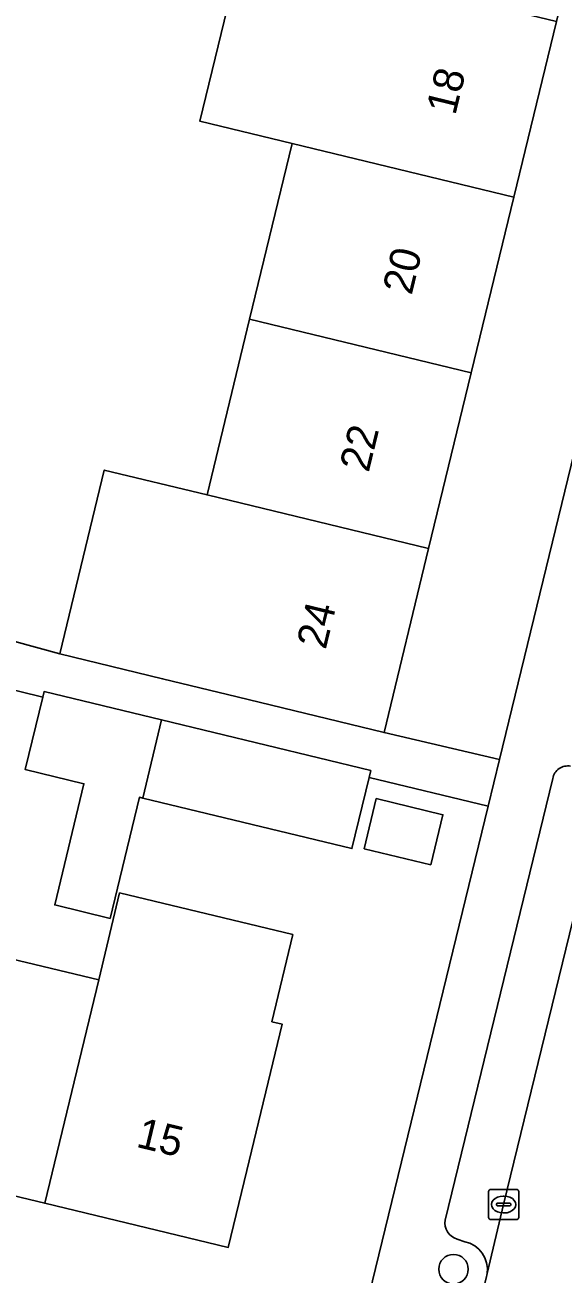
# Model space of a CAD drawing. Extents: x 162803 to 163818, y 381639 to 382475.
# Drawn here: x 163658.83 to 163676.64, y 382085.64 to 382126.97 of the extents above; entities that cross this region are included whole.
import ezdxf

# ---------------------------------------------------------------- set-up
doc = ezdxf.new("R2010")
doc.units = 0
for name, color, linetype in [('IMGEO_Boom', 7, 'Continuous'), ('IMGEO_Erf', 7, 'Continuous'), ('IMGEO_Kolk', 7, 'Continuous'), ('IMGEO_Pand', 7, 'Continuous'), ('IMGEO_Pand_nummerreeks', 7, 'Continuous'), ('IMGEO_Parkeervlak_open', 7, 'Continuous'), ('IMGEO_Rijbaan_lokaal_open', 7, 'Continuous'), ('IMGEO_Voetpad_open', 7, 'Continuous')]:
    doc.layers.add(name, color=color, linetype=linetype)

msp = doc.modelspace()

# ---------------------------------------------------------------- linework, layer by layer
at = {"layer": 'IMGEO_Boom'}
msp.add_circle((163673.018, 382085.798), 0.489, dxfattribs=at)
at = {"layer": 'IMGEO_Erf'}
for points in [[(163691.009, 382173.143), (163690.663, 382173.222), (163687.789, 382173.896), (163686.309, 382167.799), (163684.89, 382161.953), (163683.476, 382156.125), (163682.062, 382150.298), (163680.657, 382144.51), (163679.247, 382138.702), (163677.838, 382132.893), (163676.428, 382127.085), (163675.016, 382121.268), (163673.606, 382115.459), (163672.195, 382109.642), (163670.717, 382103.554), (163674.535, 382102.663), (163691.539, 382172.477)], [(163653.333, 382107.977), (163659.983, 382106.159), (163661.455, 382112.242), (163664.862, 382111.417), (163666.27, 382117.235), (163667.676, 382123.044), (163664.622, 382123.783), (163666.031, 382129.6)], [(163639.525, 382088.708), (163659.226, 382083.946), (163668.436, 382081.708), (163669.376, 382081.48), (163674.16, 382101.123), (163670.224, 382102.065), (163669.656, 382099.715), (163662.731, 382101.39), (163662.623, 382101.416), (163661.652, 382097.407), (163659.816, 382097.851), (163660.786, 382101.861), (163658.842, 382102.331), (163659.42, 382104.721), (163655.601, 382105.659)]]:
    msp.add_lwpolyline(points, dxfattribs=at)
for points in [[(163670.059, 382099.713), (163670.459, 382101.368), (163672.666, 382100.834), (163672.266, 382099.179)], [(163655.418, 382096.777), (163661.273, 382095.368), (163661.966, 382098.25), (163667.698, 382096.872), (163667.005, 382093.989), (163667.341, 382093.908), (163666.176, 382089.067), (163665.563, 382086.519), (163659.485, 382087.981), (163653.63, 382089.389), (163647.785, 382090.795), (163641.896, 382092.212), (163643.674, 382099.602), (163649.573, 382098.183)]]:
    msp.add_lwpolyline(points, close=True, dxfattribs=at)
at = {"layer": 'IMGEO_Kolk'}
for p, q in [((163674.177, 382087.513), (163674.177, 382088.365)), ((163674.252, 382088.439), (163675.104, 382088.439)), ((163674.665, 382088.219), (163674.69, 382088.219)), ((163675.178, 382088.365), (163675.178, 382087.513)), ((163674.436, 382087.933), (163674.436, 382087.945)), ((163674.874, 382087.896), (163674.476, 382087.896)), ((163674.479, 382087.982), (163674.877, 382087.982)), ((163674.688, 382087.659), (163674.663, 382087.659)), ((163674.92, 382087.945), (163674.92, 382087.933)), ((163675.104, 382087.439), (163674.252, 382087.439))]:
    msp.add_line(p, q, dxfattribs=at)
for points in [[(163674.177, 382087.513), (163674.177, 382088.365)], [(163674.252, 382088.439), (163675.104, 382088.439)], [(163675.178, 382088.365), (163675.178, 382087.513)], [(163675.104, 382087.439), (163674.252, 382087.439)]]:
    msp.add_lwpolyline(points, dxfattribs=at)
for centre, radius, start, end in [((163674.254, 382088.363), 0.0765, 91.552, 178.448), ((163674.254, 382088.363), 0.0765, 91.552, 178.448), ((163675.102, 382088.363), 0.0765, 1.552, 88.448), ((163675.102, 382088.363), 0.0765, 1.552, 88.448), ((163674.476, 382087.942), 0.0403, 85.8775, 175.7526), ((163674.473, 382087.932), 0.0366, 178.938, 274.7102), ((163674.877, 382087.939), 0.043, 264.8664, 352.4533), ((163674.881, 382087.944), 0.0386, 1.7309, 96.639), ((163674.254, 382087.515), 0.0765, 181.552, 268.448), ((163674.254, 382087.515), 0.0765, 181.552, 268.448), ((163675.102, 382087.515), 0.0765, 271.552, 358.448), ((163675.102, 382087.515), 0.0765, 271.552, 358.448)]:
    msp.add_arc(centre, radius, start, end, dxfattribs=at)
for centre, major_axis, ratio, start_param, end_param in [((163674.664, 382087.939), (-0.387, 0.002), 0.722429, 4.712389, 7.853982), ((163674.689, 382087.939), (-0.39, 0.002), 0.717154, 1.570796, 4.712389)]:
    msp.add_ellipse(centre, major_axis=major_axis, ratio=ratio, start_param=start_param, end_param=end_param, dxfattribs=at)
at = {"layer": 'IMGEO_Pand'}
for points in [[(163675.016, 382121.268), (163676.428, 382127.085), (163669.083, 382128.862), (163666.031, 382129.6), (163664.622, 382123.783), (163667.676, 382123.044)], [(163673.606, 382115.459), (163675.016, 382121.268), (163667.676, 382123.044), (163666.27, 382117.235)], [(163664.862, 382111.417), (163672.195, 382109.642), (163673.606, 382115.459), (163666.27, 382117.235)], [(163672.195, 382109.642), (163664.862, 382111.417), (163661.455, 382112.242), (163659.983, 382106.159), (163663.39, 382105.333), (163665.859, 382104.734), (163670.717, 382103.554)], [(163663.355, 382103.971), (163659.466, 382104.912), (163659.42, 382104.721), (163658.842, 382102.331), (163660.786, 382101.861), (163659.816, 382097.851), (163661.652, 382097.407), (163662.623, 382101.416), (163662.731, 382101.39)], [(163670.224, 382102.065), (163670.28, 382102.296), (163663.355, 382103.971), (163662.731, 382101.39), (163669.656, 382099.715)], [(163670.059, 382099.713), (163672.266, 382099.179), (163672.666, 382100.834), (163670.459, 382101.368)], [(163667.341, 382093.908), (163667.005, 382093.989), (163667.698, 382096.872), (163661.966, 382098.25), (163661.273, 382095.368), (163659.485, 382087.981), (163665.563, 382086.519), (163666.176, 382089.067)], [(163655.418, 382096.777), (163653.63, 382089.389), (163659.485, 382087.981), (163661.273, 382095.368)]]:
    msp.add_lwpolyline(points, close=True, dxfattribs=at)
at = {"layer": 'IMGEO_Parkeervlak_open'}
for points in [[(163674.132, 382085.654), (163674.674, 382087.939), (163678.691, 382104.384), (163682.686, 382120.814), (163683.202, 382123.18)], [(163676.304, 382102.035), (163672.745, 382087.426)], [(163673.135, 382086.795), (163673.388, 382086.709)]]:
    msp.add_lwpolyline(points, dxfattribs=at)
for centre, radius, start, end in [((163676.801, 382101.946), 0.505, 79.1994, 169.8177), ((163673.282, 382087.322), 0.547, 169.054, 254.3836), ((163673.199, 382085.786), 0.942, 351.9544, 78.4296)]:
    msp.add_arc(centre, radius, start, end, dxfattribs=at)
at = {"layer": 'IMGEO_Rijbaan_lokaal_open'}
msp.add_lwpolyline([(163682.686, 382120.814), (163678.691, 382104.384), (163674.674, 382087.939), (163674.132, 382085.654), (163674.096, 382085.502), (163674, 382085.12), (163678.472, 382084.108), (163678.558, 382084.465), (163679.071, 382086.793), (163683.376, 382104.473), (163687.233, 382120.445), (163687.771, 382122.455), (163683.304, 382123.586), (163683.234, 382123.325), (163683.202, 382123.18)], close=True, dxfattribs=at)
at = {"layer": 'IMGEO_Voetpad_open'}
for points in [[(163691.539, 382172.477), (163674.535, 382102.663), (163674.16, 382101.123), (163669.376, 382081.48), (163667.861, 382078.325)], [(163655.601, 382105.659), (163659.42, 382104.721), (163659.466, 382104.912), (163663.355, 382103.971), (163670.28, 382102.296), (163670.224, 382102.065), (163674.16, 382101.123), (163674.535, 382102.663), (163670.717, 382103.554), (163665.859, 382104.734), (163663.39, 382105.333), (163659.983, 382106.159), (163653.333, 382107.977)], [(163672.745, 382087.426), (163676.304, 382102.035)], [(163673.388, 382086.709), (163673.135, 382086.795)], [(163673.494, 382083.109), (163674, 382085.12), (163674.096, 382085.502), (163674.132, 382085.654)]]:
    msp.add_lwpolyline(points, dxfattribs=at)
for centre, radius, start, end in [((163676.801, 382101.946), 0.505, 79.1994, 169.8177), ((163673.282, 382087.322), 0.547, 169.054, 254.3836), ((163673.199, 382085.786), 0.942, 351.9544, 78.4296)]:
    msp.add_arc(centre, radius, start, end, dxfattribs=at)

# ---------------------------------------------------------------- texts
at = {"layer": 'IMGEO_Pand_nummerreeks'}
for s, rotation, p in [('18', 76.3581, (163673.075, 382123.952)), ('20', 76.3581, (163671.63, 382118.003)), ('22', 76.3581, (163670.207, 382112.135)), ('24', 76.3581, (163668.784, 382106.276)), ('15', 346.4725, (163662.479, 382089.853))]:
    msp.add_text(s, height=1, rotation=rotation, dxfattribs=at).set_placement(p)

doc.saveas('drawing.dxf')
